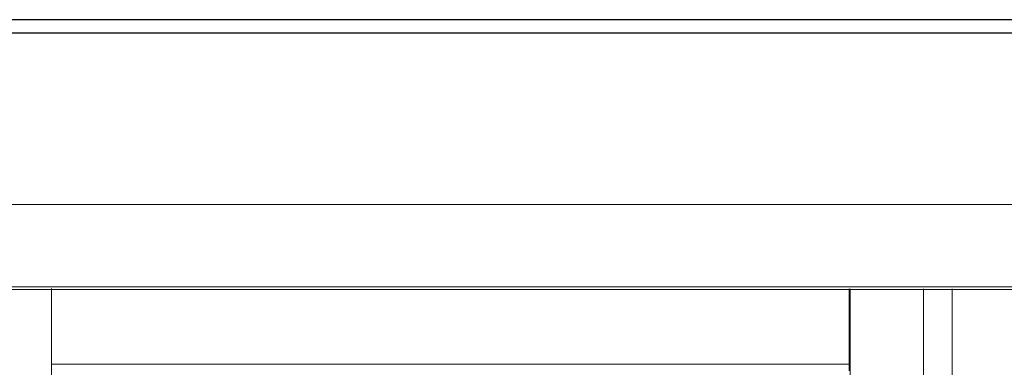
# Model space of a CAD drawing. Header units: inches. Extents: x 424 to 2043, y -237 to 445.
# Tile 769 of 965: x 873.202 to 873.931, y 214.84 to 215.097. Entities that reach past the tile are written whole.
import ezdxf

# ---------------------------------------------------------------- set-up
doc = ezdxf.new("R2010")
doc.units = ezdxf.units.IN
doc.header["$MEASUREMENT"] = 0
for name, color, linetype, lineweight in [('A-DOOR', 31, 'Continuous', 9), ('A-GENM', 13, 'Continuous', 9), ('A-WALL', 113, 'Continuous', 9)]:
    doc.layers.add(name, color=color, linetype=linetype, lineweight=lineweight)

# ---------------------------------------------------------------- blocks, each defined once
blk = doc.blocks.new('Generic Models 1 - Generic Models 1-135348-Section 1')
at = {"layer": 'A-GENM', "lineweight": 25}
blk.add_line((-87.41681, 0), (-119.66777, 0), dxfattribs=at)
blk = doc.blocks.new('Generic Models 7 - Generic Models 7-166682-Section 1')
at = {"layer": 'A-GENM', "lineweight": 25}
for p, q in [((-82.46153, 0), (-119.66777, 0)), ((-82.46153, -0.01), (-119.66777, -0.01))]:
    blk.add_line(p, q, dxfattribs=at)
blk = doc.blocks.new('5-panel_Bi-fold_external_door_10806 - Type 1-239875-Section 1')
at = {"layer": 'A-DOOR'}
for p, q in [((-107.16882, -0.137), (-102.25701, -0.137)), ((-107.16882, -0.19798), (-102.25701, -0.19798)), ((-107.1688, -0.2), (-102.25699, -0.2)), ((-103.66109, -0.19924), (-103.66109, -2.937)), ((-103.07031, -0.19956), (-103.07031, -0.25544)), ((-103.06961, -2.937), (-103.06961, -0.19956)), ((-103.0154, -0.26546), (-103.0154, -0.19956)), ((-102.994, -0.26546), (-102.994, -0.19956)), ((-103.66109, -0.25544), (-103.07031, -0.25544)), ((-103.07031, -0.25544), (-103.07037, -0.26041))]:
    blk.add_line(p, q, dxfattribs=at)

msp = doc.modelspace()

# ---------------------------------------------------------------- linework, layer by layer
at = {"layer": 'A-WALL'}
msp.add_line((869.67373, 214.96021), (874.67353, 214.96021), dxfattribs=at)

# ---------------------------------------------------------------- block references
at = {"layer": 'A-DOOR'}
msp.add_blockref('5-panel_Bi-fold_external_door_10806 - Type 1-239875-Section 1', (976.88654, 215.09721), dxfattribs=at)
at = {"layer": 'A-GENM', "lineweight": 25}
for name in ['Generic Models 1 - Generic Models 1-135348-Section 1', 'Generic Models 7 - Generic Models 7-166682-Section 1']:
    msp.add_blockref(name, (976.88654, 215.09721), dxfattribs=at)

doc.saveas('drawing.dxf')
